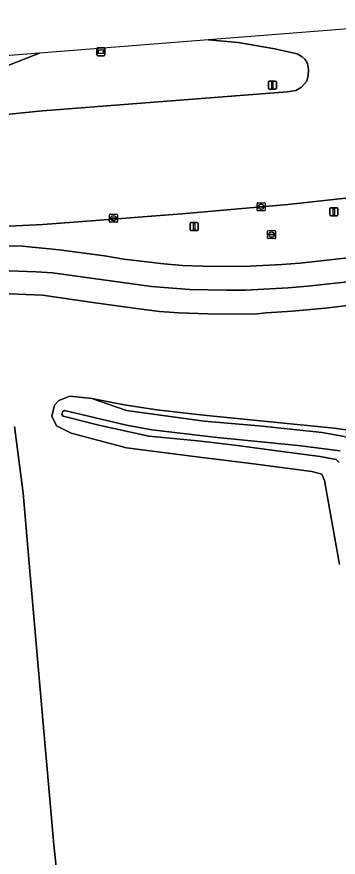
# Model space of a CAD drawing. Extents: x 157648 to 158502, y 379212 to 380938.
# Drawn here: x 157970.4 to 158010.4, y 380791 to 380895.6 of the extents above; entities that cross this region are included whole.
import ezdxf

# ---------------------------------------------------------------- set-up
doc = ezdxf.new("R2010")
doc.units = 0
for name, color, linetype in [('IMGEO_Berm_groen', 7, 'Continuous'), ('IMGEO_Fietspad_gesloten', 7, 'Continuous'), ('IMGEO_Grasland_overig', 7, 'Continuous'), ('IMGEO_Kolk', 7, 'Continuous'), ('IMGEO_Lichtmast', 7, 'Continuous'), ('IMGEO_Oever', 7, 'Continuous'), ('IMGEO_Rijbaan_regionaal_gesloten', 7, 'Continuous'), ('IMGEO_Rioolput', 7, 'Continuous'), ('IMGEO_Verkeerseiland_open', 7, 'Continuous'), ('IMGEO_Verkeersregelinstallatiepaal', 7, 'Continuous'), ('IMGEO_Voetpad_open', 7, 'Continuous'), ('IMGEO_Waterloop', 7, 'Continuous'), ('IMGEO_Wegwijzer', 7, 'Continuous')]:
    doc.layers.add(name, color=color, linetype=linetype)

msp = doc.modelspace()

# ---------------------------------------------------------------- linework, layer by layer
at = {"layer": 'IMGEO_Berm_groen'}
for points in [[(158012.08, 380873.11), (158004.1, 380872.25), (157990.93, 380871.09), (157977.54, 380870.04), (157973.66, 380869.77), (157965.23, 380869.35), (157954.23, 380868.28), (157954.33, 380866.9), (157955.9, 380867.02), (157961.7, 380867.19), (157971.15, 380867.04), (157975.69, 380866.58), (157981.33, 380865.84), (157983.74, 380865.45), (157988.71, 380864.87), (157991.03, 380864.67), (157993.54, 380864.57), (157998.61, 380864.54), (158003.35, 380864.77), (158005.61, 380864.96), (158023.93, 380866.96)], [(158012.95, 380859.82), (158008.76, 380859.35), (158004.64, 380858.97), (158002.75, 380858.83), (158001.42, 380858.74), (158000.32, 380858.63), (157997.5, 380858.61), (157994.18, 380858.62), (157990.57, 380858.75), (157988.15, 380858.93), (157985.93, 380859.2), (157983.51, 380859.54), (157980.17, 380860), (157973.62, 380860.95), (157963.39, 380861.39)], [(158010.53, 380827.42), (158008.66, 380837.9), (158008.33, 380838.66), (158007.1, 380839.01), (157999.83, 380839.96), (157992.48, 380840.86), (157984.08, 380841.94), (157977.21, 380843.77), (157975.37, 380844.7), (157974.79, 380845.9), (157975.13, 380847.27), (157975.65, 380847.85), (157977.04, 380848.37), (157979.75, 380848.1), (157983.8, 380847.29), (157987.82, 380846.69), (157993.65, 380846.01), (158001.96, 380845.19), (158009.88, 380844.39), (158012.17, 380844.09)], [(157970.15, 380844.61), (157971.21, 380836.31), (157971.96, 380827.6), (157973.47, 380810.47), (157975.03, 380792.56), (157977.04, 380773.69)], [(157977.04, 380773.69), (157975.03, 380792.56), (157973.47, 380810.47), (157971.96, 380827.6), (157971.21, 380836.31), (157970.15, 380844.61)]]:
    msp.add_lwpolyline(points, dxfattribs=at)
at = {"layer": 'IMGEO_Fietspad_gesloten'}
for points in [[(158023.93, 380866.96), (158005.61, 380864.96), (158003.35, 380864.77), (157998.61, 380864.54), (157993.54, 380864.57), (157991.03, 380864.67), (157988.71, 380864.87), (157983.74, 380865.45), (157981.33, 380865.84), (157975.69, 380866.58), (157971.15, 380867.04), (157961.7, 380867.19)], [(157963.82, 380864.21), (157972.83, 380863.87), (157974.89, 380863.75), (157987.18, 380862.04), (157991.89, 380861.68), (157996.5, 380861.59), (157998.87, 380861.6), (158004.17, 380861.87), (158006.59, 380862.07), (158025.23, 380864.11)]]:
    msp.add_lwpolyline(points, dxfattribs=at)
at = {"layer": 'IMGEO_Grasland_overig'}
msp.add_lwpolyline([(158013.8, 380836.96), (158014.14, 380841.08), (158013.84, 380842.64), (158013.25, 380843.38), (158012.17, 380844.09), (158009.88, 380844.39), (158001.96, 380845.19), (157993.65, 380846.01), (157987.82, 380846.69), (157983.8, 380847.29), (157979.75, 380848.1), (157984.08, 380846.61), (157993.7, 380845.29), (158000.52, 380844.69), (158008.39, 380843.87), (158011.1, 380843.37), (158012.72, 380842.76), (158013.34, 380841.83)], close=True, dxfattribs=at)
at = {"layer": 'IMGEO_Kolk'}
for p, q in [((158000.29, 380871.53), (158000.29, 380872.38)), ((158000.36, 380872.46), (158001.22, 380872.46)), ((158001.29, 380872.38), (158001.29, 380871.53)), ((158001.22, 380871.46), (158000.36, 380871.46)), ((158000.55, 380871.95), (158000.55, 380871.96)), ((158000.59, 380872), (158000.99, 380872)), ((158000.98, 380871.91), (158000.59, 380871.91)), ((158000.8, 380871.68), (158000.77, 380871.68)), ((158000.78, 380872.24), (158000.8, 380872.24)), ((158001.03, 380871.96), (158001.03, 380871.95)), ((157981.96, 380870.11), (157981.96, 380870.96)), ((157982.03, 380871.03), (157982.88, 380871.03)), ((157982.21, 380870.53), (157982.21, 380870.54)), ((157982.65, 380870.49), (157982.25, 380870.49)), ((157982.26, 380870.58), (157982.66, 380870.58)), ((157982.44, 380870.81), (157982.47, 380870.81)), ((157982.47, 380870.25), (157982.44, 380870.25)), ((157982.7, 380870.54), (157982.7, 380870.53)), ((157982.96, 380870.96), (157982.96, 380870.11)), ((157982.88, 380870.03), (157982.03, 380870.03))]:
    msp.add_line(p, q, dxfattribs=at)
for points in [[(158000.29, 380871.53), (158000.29, 380872.38)], [(158000.36, 380872.46), (158001.22, 380872.46)], [(158001.29, 380872.38), (158001.29, 380871.53)], [(158001.22, 380871.46), (158000.36, 380871.46)], [(157981.96, 380870.11), (157981.96, 380870.96)], [(157982.03, 380871.03), (157982.88, 380871.03)], [(157982.96, 380870.96), (157982.96, 380870.11)], [(157982.88, 380870.03), (157982.03, 380870.03)]]:
    msp.add_lwpolyline(points, dxfattribs=at)
for centre, radius, start, end in [((158000.36, 380872.38), 0.0765, 91.552, 178.448), ((158000.36, 380872.38), 0.0765, 91.552, 178.448), ((158001.21, 380872.38), 0.0765, 1.552, 88.448), ((158001.21, 380872.38), 0.0765, 1.552, 88.448), ((158000.36, 380871.53), 0.0765, 181.552, 268.448), ((158000.36, 380871.53), 0.0765, 181.552, 268.448), ((158000.59, 380871.96), 0.0403, 85.8775, 175.7526), ((158000.58, 380871.95), 0.0366, 178.938, 274.7102), ((158000.99, 380871.96), 0.043, 264.8664, 352.4533), ((158000.99, 380871.96), 0.0386, 1.7309, 96.639), ((158001.21, 380871.53), 0.0765, 271.552, 358.448), ((158001.21, 380871.53), 0.0765, 271.552, 358.448), ((157982.03, 380870.96), 0.0765, 91.552, 178.448), ((157982.03, 380870.96), 0.0765, 91.552, 178.448), ((157982.26, 380870.54), 0.0403, 85.8775, 175.7526), ((157982.25, 380870.53), 0.0366, 178.938, 274.7102), ((157982.66, 380870.53), 0.043, 264.8664, 352.4533), ((157982.66, 380870.54), 0.0386, 1.7309, 96.639), ((157982.88, 380870.96), 0.0765, 1.552, 88.448), ((157982.88, 380870.96), 0.0765, 1.552, 88.448), ((157982.03, 380870.11), 0.0765, 181.552, 268.448), ((157982.03, 380870.11), 0.0765, 181.552, 268.448), ((157982.88, 380870.11), 0.0765, 271.552, 358.448), ((157982.88, 380870.11), 0.0765, 271.552, 358.448)]:
    msp.add_arc(centre, radius, start, end, dxfattribs=at)
for centre, major_axis, ratio, start_param, end_param in [((158000.78, 380871.96), (-0.387, 0.002), 0.722429, 4.712389, 7.853982), ((158000.8, 380871.96), (-0.39, 0.002), 0.717154, 1.570796, 4.712389), ((157982.44, 380870.53), (-0.387, 0.002), 0.722429, 4.712389, 7.853982), ((157982.47, 380870.53), (-0.39, 0.002), 0.717154, 1.570796, 4.712389)]:
    msp.add_ellipse(centre, major_axis=major_axis, ratio=ratio, start_param=start_param, end_param=end_param, dxfattribs=at)
at = {"layer": 'IMGEO_Lichtmast'}
for p, q in [((157991.98, 380869.09), (157991.98, 380869.89)), ((157991.98, 380869.89), (157991.98, 380869.09)), ((157992.08, 380869.99), (157992.86, 380869.99)), ((157992.86, 380869.99), (157992.08, 380869.99)), ((157992.96, 380869.89), (157992.96, 380869.09)), ((157992.96, 380869.09), (157992.96, 380869.89)), ((157992.86, 380868.99), (157992.08, 380868.99)), ((157992.08, 380868.99), (157992.86, 380868.99))]:
    msp.add_line(p, q, dxfattribs=at)
msp.add_lwpolyline([(157992.39, 380869.86), (157992.55, 380869.86), (157992.55, 380869.11), (157992.39, 380869.11), (157992.39, 380869.86)], dxfattribs=at)
for centre, start, end in [((157992.08, 380869.89), 90, 180), ((157992.08, 380869.89), 90, 180), ((157992.86, 380869.89), 0, 90), ((157992.86, 380869.89), 360, 90), ((157992.08, 380869.09), 180, 270), ((157992.08, 380869.09), 180, 270), ((157992.86, 380869.09), 270, 0), ((157992.86, 380869.09), 270, 0)]:
    msp.add_arc(centre, 0.1, start, end, dxfattribs=at)
at = {"layer": 'IMGEO_Oever'}
for points in [[(158011.1, 380843.37), (158008.39, 380843.87), (158000.52, 380844.69), (157993.7, 380845.29), (157984.08, 380846.61), (157979.75, 380848.1), (157977.04, 380848.37), (157975.65, 380847.85), (157975.13, 380847.27), (157974.79, 380845.9), (157975.37, 380844.7), (157977.21, 380843.77), (157984.08, 380841.94), (157992.48, 380840.86), (157999.83, 380839.96), (158007.1, 380839.01), (158008.33, 380838.66), (158008.66, 380837.9), (158010.53, 380827.42)], [(158010.51, 380840.14), (158010.11, 380840.51), (158008.12, 380840.86), (158003.36, 380841.51), (157997.51, 380842.27), (157992.95, 380842.82), (157986.84, 380843.4), (157980.63, 380844.76), (157976.18, 380845.88), (157976.05, 380846.12), (157976.12, 380846.42), (157976.35, 380846.62), (157984.08, 380844.77), (157987.2, 380844.18), (157995.34, 380843.26), (158005.4, 380842.24), (158010.62, 380841.59)]]:
    msp.add_lwpolyline(points, dxfattribs=at)
at = {"layer": 'IMGEO_Rijbaan_regionaal_gesloten'}
for points in [[(158030.64, 380895.6), (157994.26, 380892.73), (157997.96, 380892.39), (158002.51, 380891.63), (158005.29, 380890.99), (158005.9, 380890.64), (158006.26, 380890.29), (158006.55, 380889.8), (158006.68, 380889.06), (158006.66, 380888.28), (158006.46, 380887.58), (158005.81, 380886.86), (158005.1, 380886.43), (158004.04, 380886.27), (157973.62, 380883.88), (157967.82, 380883.31)], [(157954.59, 380883.75), (157971.78, 380890.51), (157973.27, 380891.07), (157793.27, 380876.86)], [(157965.23, 380869.35), (157973.66, 380869.77), (157977.54, 380870.04), (157990.93, 380871.09), (158004.1, 380872.25), (158012.08, 380873.11)]]:
    msp.add_lwpolyline(points, dxfattribs=at)
at = {"layer": 'IMGEO_Rioolput'}
for p, q in [((158001.59, 380868.07), (158001.59, 380868.93)), ((158001.66, 380869), (158002.52, 380869)), ((158001.85, 380868.49), (158001.85, 380868.51)), ((158001.89, 380868.54), (158002.29, 380868.54)), ((158002.29, 380868.46), (158001.89, 380868.46)), ((158002.08, 380868.78), (158002.1, 380868.78)), ((158002.1, 380868.22), (158002.08, 380868.22)), ((158002.33, 380868.51), (158002.33, 380868.49)), ((158002.59, 380868.93), (158002.59, 380868.07)), ((158002.52, 380868), (158001.66, 380868))]:
    msp.add_line(p, q, dxfattribs=at)
for points in [[(158001.59, 380868.07), (158001.59, 380868.93)], [(158001.66, 380869), (158002.52, 380869)], [(158002.59, 380868.93), (158002.59, 380868.07)], [(158002.52, 380868), (158001.66, 380868)]]:
    msp.add_lwpolyline(points, dxfattribs=at)
for centre, radius, start, end in [((158001.67, 380868.92), 0.0765, 91.552, 178.448), ((158001.67, 380868.92), 0.0765, 91.552, 178.448), ((158001.89, 380868.5), 0.0403, 85.8775, 175.7526), ((158001.89, 380868.49), 0.0366, 178.938, 274.7102), ((158002.29, 380868.5), 0.0386, 1.7309, 96.639), ((158002.29, 380868.5), 0.043, 264.8664, 352.4533), ((158002.51, 380868.92), 0.0765, 1.552, 88.448), ((158002.51, 380868.92), 0.0765, 1.552, 88.448), ((158001.67, 380868.08), 0.0765, 181.552, 268.448), ((158001.67, 380868.08), 0.0765, 181.552, 268.448), ((158002.51, 380868.08), 0.0765, 271.552, 358.448), ((158002.51, 380868.08), 0.0765, 271.552, 358.448)]:
    msp.add_arc(centre, radius, start, end, dxfattribs=at)
for centre, major_axis, ratio, start_param, end_param in [((158002.08, 380868.5), (-0.387, 0.002), 0.722429, 4.712389, 7.853982), ((158002.1, 380868.5), (-0.39, 0.002), 0.717154, 1.570796, 4.712389)]:
    msp.add_ellipse(centre, major_axis=major_axis, ratio=ratio, start_param=start_param, end_param=end_param, dxfattribs=at)
at = {"layer": 'IMGEO_Verkeerseiland_open'}
msp.add_lwpolyline([(157973.27, 380891.07), (157971.78, 380890.51), (157954.59, 380883.75), (157954.72, 380882.3), (157967.82, 380883.31), (157973.62, 380883.88), (158004.04, 380886.27), (158005.1, 380886.43), (158005.81, 380886.86), (158006.46, 380887.58), (158006.66, 380888.28), (158006.68, 380889.06), (158006.55, 380889.8), (158006.26, 380890.29), (158005.9, 380890.64), (158005.29, 380890.99), (158002.51, 380891.63), (157997.96, 380892.39), (157994.26, 380892.73)], close=True, dxfattribs=at)
at = {"layer": 'IMGEO_Verkeersregelinstallatiepaal'}
for p, q in [((158001.7, 380886.7), (158001.7, 380887.5)), ((158001.7, 380887.5), (158001.7, 380886.7)), ((158001.8, 380887.6), (158002.59, 380887.6)), ((158002.59, 380887.6), (158001.8, 380887.6)), ((158002.69, 380887.5), (158002.69, 380886.7)), ((158002.69, 380886.7), (158002.69, 380887.5)), ((158002.59, 380886.6), (158001.8, 380886.6)), ((158001.8, 380886.6), (158002.59, 380886.6)), ((158009.34, 380870.94), (158009.34, 380871.74)), ((158009.34, 380871.74), (158009.34, 380870.94)), ((158009.44, 380871.84), (158010.23, 380871.84)), ((158010.23, 380871.84), (158009.44, 380871.84)), ((158010.33, 380871.74), (158010.33, 380870.94)), ((158010.33, 380870.94), (158010.33, 380871.74)), ((158010.23, 380870.84), (158009.44, 380870.84)), ((158009.44, 380870.84), (158010.23, 380870.84))]:
    msp.add_line(p, q, dxfattribs=at)
for points in [[(158002.12, 380887.47), (158002.27, 380887.47), (158002.27, 380886.72), (158002.12, 380886.72), (158002.12, 380887.47)], [(158009.76, 380871.72), (158009.91, 380871.72), (158009.91, 380870.97), (158009.76, 380870.97), (158009.76, 380871.72)]]:
    msp.add_lwpolyline(points, dxfattribs=at)
for centre, start, end in [((158001.8, 380887.5), 90, 180), ((158001.8, 380887.5), 90, 180), ((158002.59, 380887.5), 0, 90), ((158002.59, 380887.5), 360, 90), ((158001.8, 380886.7), 180, 270), ((158001.8, 380886.7), 180, 270), ((158002.59, 380886.7), 270, 0), ((158002.59, 380886.7), 270, 0), ((158009.44, 380871.74), 90, 180), ((158009.44, 380871.74), 90, 180), ((158010.23, 380871.74), 0, 90), ((158010.23, 380871.74), 360, 90), ((158009.44, 380870.94), 180, 270), ((158009.44, 380870.94), 180, 270), ((158010.23, 380870.94), 270, 0), ((158010.23, 380870.94), 270, 0)]:
    msp.add_arc(centre, 0.1, start, end, dxfattribs=at)
at = {"layer": 'IMGEO_Voetpad_open'}
for points in [[(158025.23, 380864.11), (158006.59, 380862.07), (158004.17, 380861.87), (157998.87, 380861.6), (157996.5, 380861.59), (157991.89, 380861.68), (157987.18, 380862.04), (157974.89, 380863.75), (157972.83, 380863.87), (157963.82, 380864.21)], [(157877.35, 380854.99), (157909.01, 380857.49), (157931.92, 380859.31), (157955.52, 380861.1), (157955.98, 380861.14), (157959.64, 380861.26), (157963.39, 380861.39), (157973.62, 380860.95), (157980.17, 380860), (157983.51, 380859.54), (157985.93, 380859.2), (157988.15, 380858.93), (157990.57, 380858.75), (157994.18, 380858.62), (157997.5, 380858.61), (158000.32, 380858.63), (158001.42, 380858.74), (158002.75, 380858.83), (158004.64, 380858.97), (158008.76, 380859.35), (158012.95, 380859.82)]]:
    msp.add_lwpolyline(points, dxfattribs=at)
at = {"layer": 'IMGEO_Waterloop'}
msp.add_lwpolyline([(158010.62, 380841.59), (158005.4, 380842.24), (157995.34, 380843.26), (157987.2, 380844.18), (157984.08, 380844.77), (157976.35, 380846.62), (157976.12, 380846.42), (157976.05, 380846.12), (157976.18, 380845.88), (157980.63, 380844.76), (157986.84, 380843.4), (157992.95, 380842.82), (157997.51, 380842.27), (158003.36, 380841.51), (158008.12, 380840.86), (158010.11, 380840.51), (158010.51, 380840.14)], dxfattribs=at)
at = {"layer": 'IMGEO_Wegwijzer'}
for p, q in [((157980.39, 380890.86), (157980.39, 380891.66)), ((157980.39, 380891.66), (157980.39, 380890.86)), ((157980.49, 380891.76), (157981.28, 380891.76)), ((157981.28, 380891.76), (157980.49, 380891.76)), ((157981.38, 380891.66), (157981.38, 380890.86)), ((157981.38, 380890.86), (157981.38, 380891.66)), ((157981.28, 380890.76), (157980.49, 380890.76)), ((157980.49, 380890.76), (157981.28, 380890.76))]:
    msp.add_line(p, q, dxfattribs=at)
for points in [[(157980.49, 380891.49), (157981.27, 380891.49), (157981.27, 380891.03), (157980.49, 380891.03), (157980.49, 380891.49)], [(157980.55, 380891.43), (157980.55, 380891.09), (157981.21, 380891.09), (157981.21, 380891.43), (157980.55, 380891.43)]]:
    msp.add_lwpolyline(points, dxfattribs=at)
for centre, start, end in [((157980.49, 380891.66), 90, 180), ((157980.49, 380891.66), 90, 180), ((157981.28, 380891.66), 0, 90), ((157981.28, 380891.66), 360, 90), ((157980.49, 380890.86), 180, 270), ((157980.49, 380890.86), 180, 270), ((157981.28, 380890.86), 270, 0), ((157981.28, 380890.86), 270, 0)]:
    msp.add_arc(centre, 0.1, start, end, dxfattribs=at)

doc.saveas('drawing.dxf')
